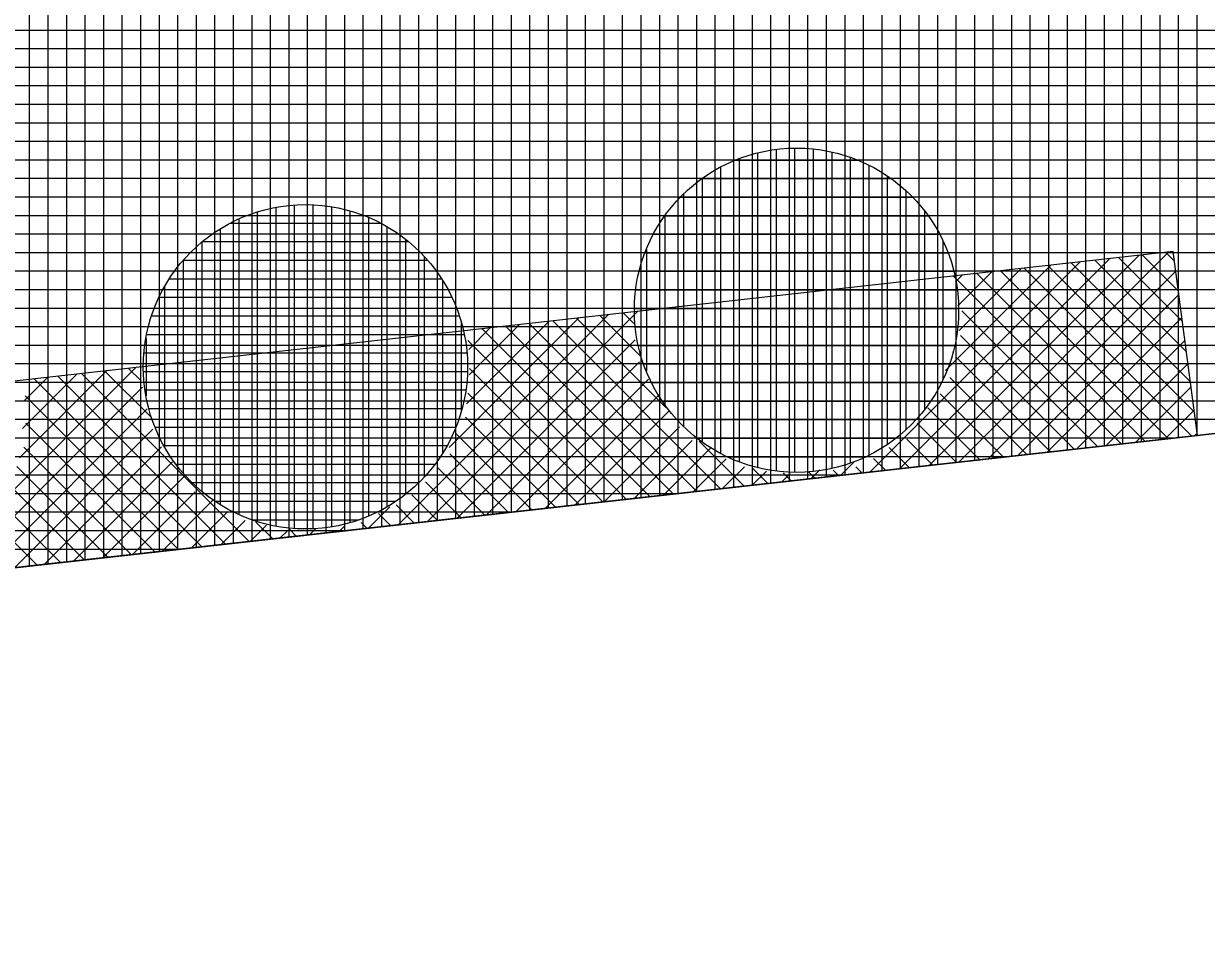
# Model space of a CAD drawing. Extents: x -565346 to -564154, y -1097386 to -1095620.
# Drawn here: x -565078.38 to -565065.62, y -1095858.26 to -1095848.27 of the extents above; entities that cross this region are included whole.
import ezdxf

# ---------------------------------------------------------------- set-up
doc = ezdxf.new("R2010")
doc.units = 0
for name, color, linetype in [('Vrstva 1', 7, 'Continuous'), ('Vrstva 41', 7, 'Continuous'), ('Vrstva 42', 7, 'Continuous'), ('Vrstva 43', 7, 'Continuous'), ('Vrstva 44', 7, 'Continuous')]:
    doc.layers.add(name, color=color, linetype=linetype)

msp = doc.modelspace()

# ---------------------------------------------------------------- linework, layer by layer
at = {"layer": 'Vrstva 1'}
msp.add_line((-565052.84, -1095851.27), (-565230.93, -1095871.19), dxfattribs=at)
at = {"layer": 'Vrstva 41'}
for p, q in [((-565066.341, -1095850.767), (-565068.608, -1095853.034)), ((-565066.022, -1095850.731), (-565068.289, -1095852.998)), ((-565065.875, -1095851.482), (-565066.565, -1095850.792)), ((-565065.918, -1095851.156), (-565066.311, -1095850.764)), ((-565065.961, -1095850.83), (-565066.057, -1095850.735)), ((-565066.978, -1095850.838), (-565069.244, -1095853.105)), ((-565066.659, -1095850.803), (-565068.926, -1095853.069)), ((-565067.296, -1095850.874), (-565068.431, -1095852.009)), ((-565067.615, -1095850.909), (-565068.283, -1095851.577)), ((-565065.772, -1095852.717), (-565067.583, -1095850.906)), ((-565065.746, -1095852.459), (-565067.328, -1095850.877)), ((-565065.789, -1095852.134), (-565067.074, -1095850.849)), ((-565065.832, -1095851.808), (-565066.82, -1095850.82)), ((-565066.535, -1095852.802), (-565068.346, -1095850.991)), ((-565068.252, -1095850.981), (-565068.325, -1095851.055)), ((-565067.933, -1095850.945), (-565068.299, -1095851.311)), ((-565066.281, -1095852.773), (-565068.092, -1095850.963)), ((-565065.947, -1095850.939), (-565067.971, -1095852.962)), ((-565066.027, -1095852.745), (-565067.837, -1095850.934)), ((-565065.914, -1095851.189), (-565067.652, -1095852.927)), ((-565072.073, -1095851.408), (-565074.34, -1095853.675)), ((-565071.755, -1095851.372), (-565074.021, -1095853.639)), ((-565071.725, -1095851.855), (-565072.162, -1095851.418)), ((-565071.794, -1095851.504), (-565071.907, -1095851.39)), ((-565066.79, -1095852.83), (-565068.255, -1095851.365)), ((-565065.881, -1095851.439), (-565067.334, -1095852.891)), ((-565072.392, -1095851.444), (-565073.789, -1095852.841)), ((-565072.71, -1095851.479), (-565073.6, -1095852.37)), ((-565073.347, -1095851.551), (-565073.578, -1095851.782)), ((-565073.029, -1095851.515), (-565073.572, -1095852.058)), ((-565071.623, -1095853.371), (-565073.434, -1095851.56)), ((-565071.369, -1095853.343), (-565073.179, -1095851.532)), ((-565071.114, -1095853.314), (-565072.925, -1095851.503)), ((-565070.86, -1095853.286), (-565072.671, -1095851.475)), ((-565071.451, -1095852.411), (-565072.416, -1095851.446)), ((-565071.78, -1095851.68), (-565073.703, -1095853.604)), ((-565071.878, -1095853.399), (-565073.588, -1095851.688)), ((-565067.044, -1095852.859), (-565068.271, -1095851.631)), ((-565065.848, -1095851.688), (-565067.015, -1095852.856)), ((-565071.733, -1095851.917), (-565073.385, -1095853.568)), ((-565067.299, -1095852.887), (-565068.318, -1095851.868)), ((-565065.815, -1095851.938), (-565066.697, -1095852.82)), ((-565077.169, -1095851.978), (-565079.435, -1095854.245)), ((-565077.487, -1095852.014), (-565078.427, -1095852.953)), ((-565077.806, -1095852.049), (-565078.393, -1095852.637)), ((-565076.202, -1095853.883), (-565078.013, -1095852.072)), ((-565075.948, -1095853.855), (-565077.758, -1095852.044)), ((-565077.01, -1095852.51), (-565077.504, -1095852.016)), ((-565077.113, -1095852.123), (-565077.25, -1095851.987)), ((-565072.132, -1095853.428), (-565073.57, -1095851.99)), ((-565077.099, -1095852.191), (-565079.117, -1095854.209)), ((-565078.124, -1095852.085), (-565078.38, -1095852.34)), ((-565076.457, -1095853.912), (-565078.267, -1095852.101)), ((-565071.637, -1095852.103), (-565073.066, -1095853.532)), ((-565067.553, -1095852.916), (-565068.384, -1095852.084)), ((-565065.782, -1095852.188), (-565066.378, -1095852.784)), ((-565076.711, -1095853.94), (-565078.365, -1095852.285)), ((-565072.386, -1095853.456), (-565073.586, -1095852.256)), ((-565071.52, -1095852.27), (-565072.748, -1095853.497)), ((-565067.807, -1095852.944), (-565068.491, -1095852.261)), ((-565077.047, -1095852.423), (-565078.798, -1095854.174)), ((-565071.414, -1095852.446), (-565072.429, -1095853.461)), ((-565068.062, -1095852.973), (-565068.622, -1095852.412)), ((-565065.749, -1095852.438), (-565066.06, -1095852.749)), ((-565076.965, -1095853.968), (-565078.357, -1095852.577)), ((-565072.641, -1095853.485), (-565073.613, -1095852.513)), ((-565068.316, -1095853.001), (-565068.739, -1095852.579)), ((-565076.986, -1095852.644), (-565078.48, -1095854.138)), ((-565072.895, -1095853.513), (-565073.714, -1095852.694)), ((-565071.303, -1095852.617), (-565072.111, -1095853.425)), ((-565065.716, -1095852.688), (-565065.741, -1095852.713)), ((-565077.22, -1095853.997), (-565078.378, -1095852.838)), ((-565076.895, -1095852.835), (-565078.161, -1095854.102)), ((-565071.166, -1095852.764), (-565071.792, -1095853.39)), ((-565070.606, -1095853.257), (-565071.091, -1095852.771)), ((-565068.825, -1095853.058), (-565069.041, -1095852.841)), ((-565068.57, -1095853.03), (-565068.85, -1095852.75)), ((-565073.149, -1095853.542), (-565073.781, -1095852.911)), ((-565070.965, -1095852.845), (-565071.474, -1095853.354)), ((-565070.798, -1095852.962), (-565071.155, -1095853.319)), ((-565069.079, -1095853.086), (-565069.208, -1095852.958)), ((-565077.474, -1095854.025), (-565078.455, -1095853.045)), ((-565076.773, -1095852.997), (-565077.843, -1095854.067)), ((-565073.404, -1095853.57), (-565073.912, -1095853.062)), ((-565070.602, -1095853.048), (-565070.837, -1095853.283)), ((-565070.351, -1095853.229), (-565070.52, -1095853.06)), ((-565070.365, -1095853.095), (-565070.518, -1095853.247)), ((-565069.788, -1095853.082), (-565069.881, -1095853.176)), ((-565069.588, -1095853.143), (-565069.646, -1095853.086)), ((-565069.421, -1095852.999), (-565069.563, -1095853.141)), ((-565069.334, -1095853.115), (-565069.399, -1095853.049)), ((-565076.642, -1095853.148), (-565077.525, -1095854.031)), ((-565073.658, -1095853.599), (-565074.043, -1095853.213)), ((-565070.109, -1095853.121), (-565070.2, -1095853.212)), ((-565070.097, -1095853.2), (-565070.184, -1095853.114)), ((-565069.842, -1095853.172), (-565069.907, -1095853.107)), ((-565077.728, -1095854.054), (-565078.526, -1095853.256)), ((-565076.53, -1095853.32), (-565077.206, -1095853.995)), ((-565073.913, -1095853.627), (-565074.19, -1095853.35)), ((-565077.983, -1095854.082), (-565078.638, -1095853.428)), ((-565076.339, -1095853.411), (-565076.888, -1095853.96)), ((-565074.429, -1095853.481), (-565074.658, -1095853.71)), ((-565074.167, -1095853.656), (-565074.361, -1095853.461)), ((-565078.237, -1095854.111), (-565078.739, -1095853.609)), ((-565076.177, -1095853.533), (-565076.569, -1095853.924)), ((-565074.421, -1095853.684), (-565074.553, -1095853.553)), ((-565075.991, -1095853.629), (-565076.251, -1095853.889)), ((-565075.76, -1095853.68), (-565075.932, -1095853.853)), ((-565075.693, -1095853.826), (-565075.875, -1095853.645)), ((-565075.528, -1095853.732), (-565075.614, -1095853.817)), ((-565075.439, -1095853.798), (-565075.513, -1095853.723)), ((-565075.232, -1095853.718), (-565075.295, -1095853.782)), ((-565074.915, -1095853.685), (-565074.977, -1095853.746)), ((-565074.676, -1095853.712), (-565074.739, -1095853.649))]:
    msp.add_line(p, q, dxfattribs=at)
at = {"layer": 'Vrstva 42'}
msp.add_lwpolyline([(-565166.437, -1095861.963), (-565166.3, -1095863.961), (-565065.713, -1095852.71), (-565065.975, -1095850.726)], close=True, dxfattribs=at)
at = {"layer": 'Vrstva 43'}
for p, q in [((-565066.12, -1095837.891), (-565066.12, -1095852.755)), ((-565065.92, -1095837.864), (-565065.92, -1095852.733)), ((-565065.72, -1095837.838), (-565065.72, -1095852.711)), ((-565067.12, -1095838.022), (-565067.12, -1095852.867)), ((-565066.92, -1095837.996), (-565066.92, -1095852.845)), ((-565066.72, -1095837.97), (-565066.72, -1095852.823)), ((-565066.52, -1095837.943), (-565066.52, -1095852.8)), ((-565066.32, -1095837.917), (-565066.32, -1095852.778)), ((-565068.12, -1095838.154), (-565068.12, -1095852.979)), ((-565067.92, -1095838.128), (-565067.92, -1095852.957)), ((-565067.72, -1095838.102), (-565067.72, -1095852.934)), ((-565067.52, -1095838.075), (-565067.52, -1095852.912)), ((-565067.32, -1095838.049), (-565067.32, -1095852.89)), ((-565069.12, -1095838.286), (-565069.12, -1095853.091)), ((-565068.92, -1095838.26), (-565068.92, -1095853.069)), ((-565068.72, -1095838.233), (-565068.72, -1095853.046)), ((-565068.52, -1095838.207), (-565068.52, -1095853.024)), ((-565068.32, -1095838.181), (-565068.32, -1095853.001)), ((-565070.12, -1095838.418), (-565070.12, -1095853.203)), ((-565069.92, -1095838.392), (-565069.92, -1095853.18)), ((-565069.72, -1095838.365), (-565069.72, -1095853.158)), ((-565069.52, -1095838.339), (-565069.52, -1095853.136)), ((-565069.32, -1095838.313), (-565069.32, -1095853.113)), ((-565070.92, -1095838.524), (-565070.92, -1095853.292)), ((-565070.72, -1095838.497), (-565070.72, -1095853.27)), ((-565070.52, -1095838.471), (-565070.52, -1095853.248)), ((-565070.32, -1095838.444), (-565070.32, -1095853.225)), ((-565071.92, -1095838.655), (-565071.92, -1095853.404)), ((-565071.72, -1095838.629), (-565071.72, -1095853.382)), ((-565071.52, -1095838.603), (-565071.52, -1095853.359)), ((-565071.32, -1095838.576), (-565071.32, -1095853.337)), ((-565071.12, -1095838.55), (-565071.12, -1095853.315)), ((-565072.92, -1095838.787), (-565072.92, -1095853.516)), ((-565072.72, -1095838.761), (-565072.72, -1095853.494)), ((-565072.52, -1095838.735), (-565072.52, -1095853.471)), ((-565072.32, -1095838.708), (-565072.32, -1095853.449)), ((-565072.12, -1095838.682), (-565072.12, -1095853.427)), ((-565073.92, -1095838.919), (-565073.92, -1095853.628)), ((-565073.72, -1095838.893), (-565073.72, -1095853.606)), ((-565073.52, -1095838.866), (-565073.52, -1095853.583)), ((-565073.32, -1095838.84), (-565073.32, -1095853.561)), ((-565073.12, -1095838.814), (-565073.12, -1095853.538)), ((-565074.92, -1095839.051), (-565074.92, -1095853.74)), ((-565074.72, -1095839.025), (-565074.72, -1095853.717)), ((-565074.52, -1095838.998), (-565074.52, -1095853.695)), ((-565074.32, -1095838.972), (-565074.32, -1095853.673)), ((-565074.12, -1095838.946), (-565074.12, -1095853.65)), ((-565075.92, -1095839.183), (-565075.92, -1095853.852)), ((-565075.72, -1095839.157), (-565075.72, -1095853.829)), ((-565075.52, -1095839.13), (-565075.52, -1095853.807)), ((-565075.32, -1095839.104), (-565075.32, -1095853.784)), ((-565075.12, -1095839.077), (-565075.12, -1095853.762)), ((-565076.72, -1095839.288), (-565076.72, -1095853.941)), ((-565076.52, -1095839.262), (-565076.52, -1095853.919)), ((-565076.32, -1095839.236), (-565076.32, -1095853.896)), ((-565076.12, -1095839.209), (-565076.12, -1095853.874)), ((-565077.72, -1095839.42), (-565077.72, -1095854.053)), ((-565077.52, -1095839.394), (-565077.52, -1095854.031)), ((-565077.32, -1095839.368), (-565077.32, -1095854.008)), ((-565077.12, -1095839.341), (-565077.12, -1095853.986)), ((-565076.92, -1095839.315), (-565076.92, -1095853.963)), ((-565078.32, -1095839.499), (-565078.32, -1095854.12)), ((-565078.12, -1095839.473), (-565078.12, -1095854.098)), ((-565077.92, -1095839.447), (-565077.92, -1095854.075)), ((-565052.826, -1095848.34), (-565159.141, -1095848.34)), ((-565052.827, -1095848.54), (-565162.057, -1095848.54)), ((-565052.828, -1095848.74), (-565164.973, -1095848.74)), ((-565052.829, -1095848.94), (-565167.889, -1095848.94)), ((-565052.83, -1095849.14), (-565170.805, -1095849.14)), ((-565052.831, -1095849.34), (-565173.721, -1095849.34)), ((-565052.832, -1095849.54), (-565176.637, -1095849.54)), ((-565052.833, -1095849.74), (-565179.552, -1095849.74)), ((-565052.834, -1095849.94), (-565182.468, -1095849.94)), ((-565052.835, -1095850.14), (-565185.384, -1095850.14)), ((-565052.836, -1095850.34), (-565188.3, -1095850.34)), ((-565052.837, -1095850.54), (-565189.769, -1095850.54)), ((-565052.838, -1095850.74), (-565191.238, -1095850.74)), ((-565052.838, -1095850.94), (-565192.707, -1095850.94)), ((-565052.839, -1095851.14), (-565194.176, -1095851.14)), ((-565053.466, -1095851.34), (-565195.645, -1095851.34)), ((-565055.254, -1095851.54), (-565197.114, -1095851.54)), ((-565057.042, -1095851.74), (-565198.583, -1095851.74)), ((-565058.83, -1095851.94), (-565200.052, -1095851.94)), ((-565060.618, -1095852.14), (-565201.522, -1095852.14)), ((-565062.406, -1095852.34), (-565202.991, -1095852.34)), ((-565064.194, -1095852.54), (-565204.46, -1095852.54)), ((-565065.982, -1095852.74), (-565205.929, -1095852.74)), ((-565067.77, -1095852.94), (-565207.398, -1095852.94)), ((-565069.558, -1095853.14), (-565208.867, -1095853.14)), ((-565071.346, -1095853.34), (-565210.336, -1095853.34)), ((-565073.134, -1095853.54), (-565211.805, -1095853.54)), ((-565074.922, -1095853.74), (-565213.274, -1095853.74)), ((-565076.711, -1095853.94), (-565214.743, -1095853.94))]:
    msp.add_line(p, q, dxfattribs=at)
msp.add_lwpolyline([(-565311.82, -1095858.04), (-565322.62, -1095856.13), (-565322.28, -1095873.28), (-565318.28, -1095873.19), (-565230.93, -1095871.19), (-565052.84, -1095851.27), (-565052.77, -1095836.13), (-565130.42, -1095846.37), (-565188.3, -1095850.34), (-565231.27, -1095856.19)], close=True, dxfattribs=at)
at = {"layer": 'Vrstva 44'}
for p, q in [((-565070.26, -1095849.626), (-565070.26, -1095853.096)), ((-565070.06, -1095849.612), (-565070.06, -1095853.109)), ((-565069.86, -1095849.62), (-565069.86, -1095853.099)), ((-565069.66, -1095849.653), (-565069.66, -1095853.066)), ((-565070.699, -1095849.74), (-565069.38, -1095849.74)), ((-565070.66, -1095849.724), (-565070.66, -1095852.995)), ((-565070.46, -1095849.663), (-565070.46, -1095853.058)), ((-565069.46, -1095849.711), (-565069.46, -1095853.01)), ((-565070.86, -1095849.816), (-565070.86, -1095852.905)), ((-565069.26, -1095849.795), (-565069.26, -1095852.926)), ((-565071.06, -1095849.94), (-565071.06, -1095852.78)), ((-565071.06, -1095849.94), (-565069.02, -1095849.94)), ((-565069.06, -1095849.911), (-565069.06, -1095852.807)), ((-565071.292, -1095850.14), (-565068.787, -1095850.14)), ((-565071.26, -1095850.107), (-565071.26, -1095852.614)), ((-565068.86, -1095850.07), (-565068.86, -1095852.652)), ((-565075.66, -1095850.25), (-565075.66, -1095853.689)), ((-565075.46, -1095850.225), (-565075.46, -1095853.714)), ((-565075.26, -1095850.224), (-565075.26, -1095853.717)), ((-565075.06, -1095850.245), (-565075.06, -1095853.697)), ((-565074.86, -1095850.289), (-565074.86, -1095853.652)), ((-565068.66, -1095850.287), (-565068.66, -1095852.434)), ((-565076.06, -1095850.377), (-565076.06, -1095853.563)), ((-565075.86, -1095850.301), (-565075.86, -1095853.64)), ((-565074.66, -1095850.358), (-565074.66, -1095853.58)), ((-565071.461, -1095850.34), (-565068.62, -1095850.34)), ((-565071.46, -1095850.338), (-565071.46, -1095852.382)), ((-565076.26, -1095850.482), (-565076.26, -1095853.457)), ((-565076.15, -1095850.42), (-565074.529, -1095850.42)), ((-565074.46, -1095850.46), (-565074.46, -1095853.481)), ((-565071.584, -1095850.54), (-565068.495, -1095850.54)), ((-565076.46, -1095850.628), (-565076.46, -1095853.313)), ((-565076.451, -1095850.62), (-565074.227, -1095850.62)), ((-565074.26, -1095850.595), (-565074.26, -1095853.345)), ((-565068.46, -1095850.612), (-565068.46, -1095852.111)), ((-565074.06, -1095850.78), (-565074.06, -1095853.162)), ((-565071.675, -1095850.74), (-565068.406, -1095850.74)), ((-565071.66, -1095850.703), (-565071.66, -1095852.017)), ((-565076.66, -1095850.822), (-565076.66, -1095853.118)), ((-565076.658, -1095850.82), (-565074.023, -1095850.82)), ((-565076.807, -1095851.02), (-565073.872, -1095851.02)), ((-565073.86, -1095851.04), (-565073.86, -1095852.902)), ((-565071.739, -1095850.94), (-565068.343, -1095850.94)), ((-565076.86, -1095851.105), (-565076.86, -1095852.837)), ((-565071.775, -1095851.14), (-565068.304, -1095851.14)), ((-565076.921, -1095851.22), (-565073.761, -1095851.22)), ((-565077, -1095851.42), (-565073.679, -1095851.42)), ((-565071.788, -1095851.34), (-565068.291, -1095851.34)), ((-565073.66, -1095851.487), (-565073.66, -1095852.455)), ((-565071.779, -1095851.54), (-565068.301, -1095851.54)), ((-565077.06, -1095851.657), (-565077.06, -1095852.282)), ((-565077.053, -1095851.62), (-565073.627, -1095851.62)), ((-565077.082, -1095851.82), (-565073.598, -1095851.82)), ((-565071.747, -1095851.74), (-565068.334, -1095851.74)), ((-565071.69, -1095851.94), (-565068.39, -1095851.94)), ((-565077.088, -1095852.02), (-565073.593, -1095852.02)), ((-565071.604, -1095852.14), (-565068.474, -1095852.14)), ((-565077.072, -1095852.22), (-565073.609, -1095852.22)), ((-565077.029, -1095852.42), (-565073.649, -1095852.42)), ((-565071.488, -1095852.34), (-565068.593, -1095852.34)), ((-565071.33, -1095852.54), (-565068.748, -1095852.54)), ((-565076.963, -1095852.62), (-565073.717, -1095852.62)), ((-565076.869, -1095852.82), (-565073.813, -1095852.82)), ((-565071.115, -1095852.74), (-565068.966, -1095852.74)), ((-565070.788, -1095852.94), (-565069.289, -1095852.94)), ((-565076.738, -1095853.02), (-565073.94, -1095853.02)), ((-565076.564, -1095853.22), (-565074.118, -1095853.22)), ((-565076.317, -1095853.42), (-565074.364, -1095853.42)), ((-565075.917, -1095853.62), (-565074.76, -1095853.62))]:
    msp.add_line(p, q, dxfattribs=at)
for centre in [(-565070.04, -1095851.36), (-565075.34, -1095851.97)]:
    msp.add_circle(centre, 1.75, dxfattribs=at)

doc.saveas('drawing.dxf')
